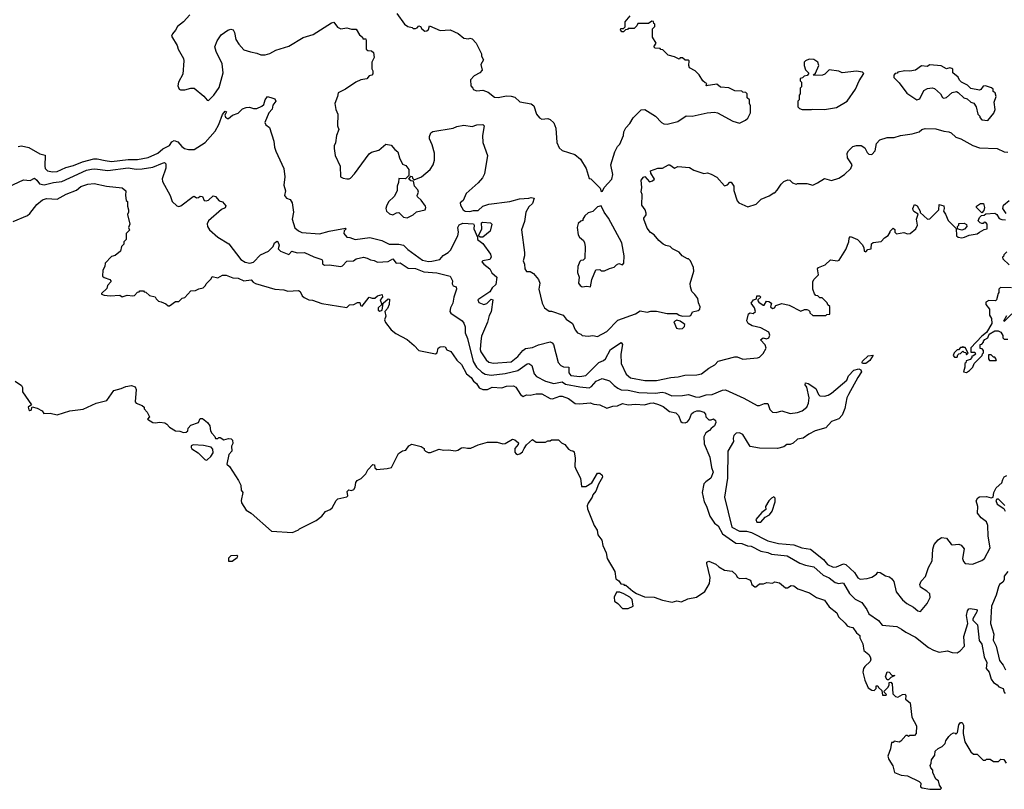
# Model space of a CAD drawing. Extents: x 2210602 to 2357277, y 510288 to 673808.
# Tile 347 of 464: x 2270189 to 2278515, y 623064 to 629573. Entities that reach past the tile are written whole.
import ezdxf

# ---------------------------------------------------------------- set-up
doc = ezdxf.new("R2010")
doc.units = 0

msp = doc.modelspace()

# ---------------------------------------------------------------- linework, layer by layer
at = {"layer": '0CON05XD'}
for points in [[(2271626.1, 629613.9), (2271572.5, 629555), (2271523.6, 629516.4), (2271507.5, 629485), (2271480, 629455), (2271472.5, 629435), (2271520, 629355), (2271530, 629325), (2271573.3, 629245), (2271576.7, 629225), (2271568.3, 629111.7), (2271532.5, 629045), (2271526.7, 629015), (2271537.5, 628985), (2271549.3, 628979.3), (2271585, 628978.8), (2271635, 628993.3), (2271665, 628993.3), (2271745, 628926.7), (2271775, 628892.5), (2271785, 628890), (2271830, 628935), (2271875, 629000), (2271908, 629125), (2271900.5, 629200.5), (2271850, 629305), (2271840, 629345), (2271857.5, 629395), (2271892.5, 629445), (2271950, 629485), (2271975, 629492.5), (2271995, 629487.5), (2272006.1, 629466.1), (2272016.7, 629405), (2272042.5, 629365), (2272085, 629317.5), (2272140.7, 629300.7), (2272195, 629290), (2272227, 629277), (2272265, 629276.7), (2272305, 629286.7), (2272355, 629316), (2272465, 629350), (2272585, 629423.3), (2272671.7, 629448.3), (2272825, 629546.7), (2272845, 629552.5), (2272875, 629510), (2272905, 629496.7), (2272955, 629503.3), (2272993.3, 629493.3), (2273033.6, 629493.6), (2273063.3, 629445), (2273087.5, 629425), (2273091.7, 629411.7), (2273115, 629410), (2273120, 629395), (2273120, 629325), (2273133, 629313), (2273165, 629310), (2273180, 629295), (2273186.4, 629253.6), (2273166.2, 629215), (2273167, 629157), (2273175, 629140), (2273176.2, 629115), (2273166.1, 629103.9), (2273145, 629097.5), (2273125, 629074), (2273074.1, 629065.9), (2273032.5, 629045), (2272945, 628986.2), (2272882.5, 628955), (2272877, 628923), (2272852.5, 628865), (2272862.5, 628815), (2272880, 628775), (2272877.5, 628675), (2272886.7, 628645), (2272867.5, 628595), (2272859.3, 628530.7), (2272847.5, 628505), (2272847.5, 628485), (2272857.5, 628425), (2272897.5, 628335), (2272902.5, 628245), (2272923.3, 628233.3), (2272955, 628226.7), (2272975, 628226.7), (2272985, 628233.3), (2273019.7, 628270.3), (2273145, 628440), (2273165, 628453.3), (2273225, 628470), (2273285, 628520), (2273330.7, 628510.7), (2273360, 628475), (2273386.1, 628456.1), (2273400, 628405), (2273425, 628350), (2273455, 628340), (2273480, 628305), (2273480, 628255), (2273451.7, 628228.3), (2273395, 628230), (2273391.2, 628195), (2273380, 628165), (2273380, 628125), (2273355, 628076.7), (2273307.7, 628032.3), (2273290, 627995), (2273286.2, 627975), (2273291.2, 627955), (2273315, 627930), (2273345, 627923.8), (2273375, 627940), (2273395, 627943.3), (2273435, 627904), (2273465, 627898), (2273516.6, 627923.4), (2273545, 627947.1), (2273616.2, 627965), (2273623.3, 627985), (2273620, 627995), (2273585, 628047.5), (2273553.3, 628075), (2273550, 628085), (2273560, 628115), (2273556.2, 628135), (2273526.7, 628165), (2273518.3, 628208.3), (2273495, 628210), (2273480, 628225), (2273495, 628250), (2273508.3, 628248.3), (2273511.7, 628231.7), (2273525, 628220), (2273586.1, 628243.9), (2273660, 628305), (2273684.2, 628345.8), (2273695.8, 628384.2), (2273696.2, 628445), (2273676, 628515), (2273653.3, 628565), (2273653.3, 628585), (2273665, 628617.5), (2273681.7, 628628.3), (2273854.3, 628655.7), (2273885, 628670), (2273945, 628682), (2274015, 628670), (2274055, 628682.9), (2274105, 628686), (2274116.7, 628675), (2274101.2, 628595), (2274106.4, 628533.6), (2274145.7, 628425), (2274119.3, 628270.7), (2274102.5, 628235), (2274065, 628192.5), (2273965, 628102.5), (2273937.5, 628045), (2273913.3, 628025), (2273916.2, 628005), (2273938.8, 627965), (2273955, 627954.3), (2273995, 627950), (2274025, 627958.6), (2274065, 627960), (2274105, 627995.8), (2274155, 628012), (2274333.2, 628036.8), (2274415, 628058.8), (2274495, 628062.5), (2274515, 628070), (2274540, 628065), (2274525, 628020), (2274495, 627990), (2274467.5, 627945), (2274456.7, 627865), (2274431.2, 627795), (2274457, 627603), (2274457.5, 627575), (2274446.7, 627535), (2274456.7, 627505), (2274460, 627465), (2274475, 627443.3), (2274505, 627442.5), (2274535, 627427.5), (2274576.1, 627376.1), (2274586, 627346), (2274580, 627295), (2274607.5, 627175), (2274627, 627137), (2274665, 627107.5), (2274685, 627106.7), (2274785, 627073.3), (2274810.3, 627040.3), (2274862.5, 627005), (2274885, 626948.8), (2274905, 626924), (2274935, 626912.5), (2274945, 626902.5), (2274995, 626896.7), (2275035, 626903.3), (2275075, 626893.8), (2275154.5, 626935.5), (2275246.8, 627033.2), (2275395.9, 627084.1), (2275435, 627110), (2275495, 627098.8), (2275527, 627107), (2275575, 627107.5), (2275665, 627087.5), (2275745, 627087.5), (2275765, 627073.3), (2275795, 627066.2), (2275855, 627067.5), (2275865, 627070), (2275877, 627103), (2275927, 627113), (2275940, 627125), (2275942.5, 627145), (2275928.3, 627178.3), (2275922.5, 627215), (2275899.3, 627249.3), (2275873, 627273), (2275860, 627315), (2275858.3, 627341.7), (2275890, 627445), (2275887, 627477), (2275860, 627535), (2275845, 627550), (2275835, 627550), (2275790, 627575), (2275766.4, 627606.4), (2275710, 627635), (2275690, 627655), (2275653, 627663), (2275630, 627675), (2275592.5, 627705), (2275553, 627753), (2275523.6, 627773.6), (2275495, 627810), (2275467.5, 627885), (2275467.5, 627895), (2275486.4, 627923.6), (2275487, 627937), (2275478.8, 627965), (2275448.8, 628005), (2275453.9, 628093.9), (2275443.9, 628116.1), (2275450, 628155), (2275444.1, 628215.9), (2275465, 628242.5), (2275475, 628246.7), (2275515, 628202.5), (2275540.7, 628209.3), (2275557.5, 628225), (2275526.7, 628275), (2275522.5, 628295), (2275585, 628318.8), (2275625, 628317.5), (2275675, 628346.2), (2275686.1, 628346.1), (2275725, 628317.5), (2275755, 628332.5), (2275853.6, 628323.6), (2275890.5, 628300.5), (2275975, 628272.5), (2276005, 628277.5), (2276035, 628267.5), (2276085, 628240), (2276148.3, 628168.3), (2276173, 628177), (2276195, 628200), (2276205, 628200), (2276226.4, 628166.4), (2276228.3, 628128.3), (2276255, 628040), (2276270, 628025), (2276345, 627990), (2276416.1, 628013.9), (2276460, 628055), (2276527, 628083), (2276565, 628110), (2276575, 628110), (2276595, 628130), (2276627, 628183), (2276650, 628205), (2276685, 628220), (2276700, 628215), (2276723, 628193), (2276755, 628182.5), (2276765, 628187.5), (2276845, 628187.5), (2276895, 628172.5), (2276935, 628192.5), (2276995, 628230), (2277055, 628212.5), (2277115, 628232.5), (2277165, 628262.5), (2277216.4, 628313.6), (2277227.5, 628345), (2277190, 628405), (2277187, 628443), (2277197, 628463), (2277235, 628500), (2277265, 628510), (2277305, 628510), (2277335, 628490), (2277355, 628450), (2277370, 628435), (2277395, 628432.5), (2277422.5, 628465), (2277433, 628527), (2277463, 628557), (2277525, 628577.5), (2277585, 628577.5), (2277637, 628593), (2277735, 628606.7), (2277794.2, 628625.8), (2277817.5, 628645), (2277845, 628654), (2277935, 628651.2), (2278005, 628630), (2278045.8, 628625.8), (2278065.8, 628615.8), (2278105, 628578.8), (2278147.5, 628565), (2278248.3, 628508.3), (2278305, 628488.8), (2278453.6, 628483.6), (2278515, 628456.2), (2278545, 628452)], [(2273376.7, 629625), (2273444.1, 629534.1), (2273470, 629515), (2273507, 629507), (2273515, 629500), (2273535, 629500), (2273550, 629505), (2273565, 629520), (2273577, 629517), (2273590, 629495), (2273615, 629477.5), (2273631.7, 629478.3), (2273645, 629490), (2273655, 629520), (2273745, 629482.5), (2273828.3, 629488.3), (2273896.1, 629456.1), (2273945, 629416.7), (2273985, 629412.5), (2273995, 629417.5), (2274015, 629410), (2274047.5, 629375), (2274092.5, 629285), (2274092.5, 629265), (2274110, 629235), (2274087.5, 629195), (2274100, 629145), (2274080, 629125), (2274030.7, 629099.3), (2274000, 629065), (2274003, 629013), (2274020, 628995), (2274023, 628983), (2274055, 628972.5), (2274106.4, 628976.4), (2274149.3, 628959.3), (2274205, 628917.5), (2274235, 628913.8), (2274305, 628930), (2274345, 628926.2), (2274375, 628916.7), (2274418.3, 628878.3), (2274515, 628862.5), (2274537.5, 628845), (2274560, 628775), (2274585, 628742.5), (2274605, 628732.5), (2274655, 628737.5), (2274675, 628730), (2274705, 628700), (2274722.5, 628655), (2274730, 628535), (2274749.3, 628489.3), (2274776.4, 628466.4), (2274883.6, 628433.6), (2274932.5, 628395), (2274978.8, 628315), (2275005, 628230), (2275018.3, 628228.3), (2275098.3, 628148.3), (2275105, 628120), (2275118.3, 628121.7), (2275130, 628155), (2275196.2, 628225), (2275203.8, 628265), (2275187.5, 628345), (2275222.5, 628455), (2275245, 628500), (2275265, 628520), (2275294, 628595), (2275298.8, 628625), (2275315, 628657.5), (2275347.5, 628695), (2275377, 628743), (2275407, 628773)], [(2275407, 628773), (2275445, 628810), (2275475, 628812.5), (2275565, 628757.5), (2275615, 628702.5), (2275635, 628693.3), (2275665, 628690), (2275755, 628713.3), (2275825, 628760), (2275875, 628756.7), (2276003.6, 628786.4), (2276065, 628790), (2276090, 628785), (2276220, 628715), (2276275, 628697.5), (2276325, 628722.5), (2276345, 628740), (2276370, 628785), (2276370, 628845), (2276360, 628865), (2276360, 628895), (2276341.7, 628911.7), (2276340, 628945), (2276328.3, 628958.3), (2276305, 628960), (2276295, 628970), (2276235, 628972.5), (2276185, 628997.5), (2276115, 629002.5), (2276085, 629027.5), (2275993, 629013), (2276000, 629035), (2275985, 629040), (2275967, 629057), (2275935.9, 629105.9), (2275900.7, 629140.7), (2275852.5, 629165), (2275846.7, 629185), (2275850, 629225), (2275845, 629230), (2275815, 629230), (2275795, 629250), (2275775, 629250), (2275765, 629240), (2275725, 629260), (2275673, 629273), (2275628.3, 629318.3), (2275611.7, 629321.7), (2275605, 629330), (2275561.7, 629331.7), (2275550, 629345), (2275570, 629375), (2275540, 629425), (2275540, 629495), (2275560, 629515), (2275560, 629535), (2275551.7, 629541.7), (2275548.3, 629558.3), (2275535, 629560), (2275505, 629540), (2275415, 629540), (2275408.3, 629521.7), (2275385, 629500), (2275335, 629500), (2275328.3, 629491.7), (2275311.7, 629488.3), (2275295, 629470), (2275281.7, 629471.7), (2275275, 629480), (2275270, 629485), (2275271.7, 629498.3), (2275295, 629500), (2275308.3, 629511.7), (2275310, 629555), (2275350, 629605)], [(2276995, 628812.5), (2277095, 628830), (2277187.5, 628885), (2277257.5, 628985), (2277287.5, 629055), (2277328.3, 629118.3), (2277315, 629130), (2277265, 629136.7), (2277145, 629122.5), (2277115, 629137.5), (2277035, 629150), (2276998.3, 629111.7), (2276977, 629103), (2276905, 629100), (2276901.7, 629108.3), (2276918.3, 629121.7), (2276947.5, 629185), (2276937.5, 629215), (2276905, 629236.7), (2276865, 629238.8), (2276832.5, 629225), (2276822.5, 629215), (2276822.5, 629185), (2276835, 629150), (2276860, 629125), (2276860, 629115), (2276848.3, 629101.7), (2276823, 629097), (2276808.3, 629081.7), (2276790, 629075), (2276790, 629055), (2276800, 629045), (2276800, 629005), (2276790, 628995), (2276790, 628945), (2276780, 628935), (2276780, 628895), (2276770, 628885), (2276770, 628835), (2276781.7, 628821.7), (2276805, 628812.5), (2276885, 628812.5), (2276895, 628817.5), (2276995, 628812.5)], [(2278375, 628720), (2278426.1, 628783.9), (2278438.8, 628815), (2278430, 628875), (2278447.5, 628925), (2278437.5, 628955), (2278420, 628965), (2278420, 628985), (2278407, 628997), (2278355, 629012.5), (2278335, 629010), (2278316.4, 628983.6), (2278305, 628977.5), (2278231.7, 628991.7), (2278205, 629020), (2278153.9, 629043.9), (2278135, 629062.5), (2278125, 629087.5), (2278080, 629125), (2278080, 629155), (2278071.7, 629161.7), (2278055, 629167.5), (2278025, 629157.5), (2277981.7, 629181.7), (2277885, 629192.5), (2277861.7, 629178.3), (2277815, 629182.5), (2277765, 629147.5), (2277715, 629137.5), (2277675, 629140), (2277615, 629130), (2277608.3, 629121.7), (2277591.7, 629118.3), (2277580, 629105), (2277580, 629085), (2277625, 629040), (2277690.7, 628950.7), (2277775, 628896.7), (2277800, 628905), (2277833.3, 628975), (2277865, 628990), (2277905, 628996.7), (2277925, 628990), (2277976.4, 628946.4), (2277992.5, 628915), (2278005, 628910), (2278027.5, 628915), (2278073, 628957), (2278110, 628965), (2278125, 628957.5), (2278171.7, 628911.7), (2278200, 628905), (2278232.5, 628875), (2278256.4, 628866.4), (2278276.7, 628835), (2278292.5, 628775), (2278307, 628757), (2278307.5, 628745), (2278325, 628727.5), (2278375, 628720)], [(2270175, 628500), (2270205, 628506.2), (2270265, 628493.3), (2270358.3, 628438.3), (2270405, 628427.5), (2270400, 628335), (2270404.5, 628314.5), (2270425, 628296.2), (2270465.7, 628285.7), (2270505, 628288.1), (2270578, 628322), (2270645, 628339.4), (2270719.1, 628370.9), (2270815, 628395.5), (2270845, 628396.7), (2270911.2, 628381.2), (2270965, 628373.8), (2271105, 628391.5), (2271185, 628389.6), (2271275, 628408.9), (2271357.5, 628445), (2271399.1, 628480.9), (2271455, 628510), (2271475, 628540), (2271495, 628552.5), (2271525, 628540), (2271560, 628500), (2271582.5, 628485), (2271615, 628474.4), (2271665, 628474.2), (2271756.2, 628535), (2271840.3, 628629.7), (2271873, 628687), (2271905, 628770), (2271925, 628800), (2271936.2, 628795), (2271923.8, 628766.2), (2271928.8, 628748.8), (2271945, 628736.2), (2271955, 628736.2), (2271987.5, 628765), (2272035, 628782.5), (2272071.7, 628818.3), (2272105, 628831.2), (2272133, 628833), (2272165, 628822.5), (2272193, 628823), (2272237.7, 628842.3), (2272253.6, 628856.4), (2272263.8, 628895), (2272285, 628922.5), (2272329.3, 628909.3), (2272347.5, 628905), (2272353.8, 628885), (2272330.5, 628849.5), (2272322.3, 628817.7), (2272294.1, 628785.9), (2272262.5, 628705), (2272270, 628685), (2272301.7, 628661.7), (2272336.4, 628546.4), (2272343.3, 628495), (2272355, 628460), (2272422.5, 628315), (2272430, 628245), (2272423.3, 628175), (2272437.5, 628125), (2272428.8, 628085), (2272445, 628062.5), (2272475, 628052.5), (2272492.5, 628025), (2272503.8, 627945), (2272492, 627885), (2272514.2, 627814.2), (2272545, 627786.7), (2272575, 627773.8), (2272725, 627762), (2272805, 627783.8), (2272945, 627810), (2272950, 627805), (2272933, 627787), (2272930, 627765), (2272955, 627732.5), (2272981.7, 627731.7), (2273025, 627713.3), (2273150.8, 627730.8), (2273250, 627705), (2273313.6, 627673.6), (2273395, 627673.3), (2273435, 627666.2), (2273470.6, 627630.6), (2273595, 627538.6), (2273645, 627528.9), (2273675, 627530.6), (2273742.5, 627545), (2273770.5, 627579.5), (2273812.5, 627605), (2273832.5, 627625), (2273893.8, 627745), (2273900, 627775), (2273894, 627815), (2273905, 627838), (2273935, 627851.9), (2274025.7, 627845.7), (2274031.2, 627835), (2274030, 627805), (2274060, 627735), (2274060, 627715), (2274105, 627681.2), (2274171.3, 627591.3), (2274174.3, 627565), (2274165, 627546), (2274105, 627532.5), (2274097.5, 627525), (2274113.3, 627505), (2274165, 627466.7), (2274182.1, 627432.1), (2274224, 627395), (2274215, 627332.5), (2274183.9, 627306.1), (2274165, 627272.5), (2274062.5, 627205), (2274070.7, 627180.7), (2274115, 627163.3), (2274138.3, 627171.7), (2274175, 627210), (2274190, 627205), (2274176.4, 627103.6), (2274158.3, 627071.7), (2274143.8, 627015), (2274094.2, 626895.8), (2274087.1, 626855), (2274083.5, 626785), (2274088.1, 626765), (2274132.5, 626695), (2274156.4, 626676.4), (2274195, 626667.8), (2274345, 626680.5), (2274401.9, 626725), (2274444.1, 626775.9), (2274465, 626791.5), (2274525, 626800.6), (2274575, 626822.5), (2274675, 626849.2), (2274690.9, 626840.9), (2274701.4, 626825), (2274743.3, 626675), (2274765, 626647.5), (2274786.7, 626636.7), (2274833.2, 626633.2), (2274832.9, 626585), (2274848.8, 626565)], [(2270001.7, 628118.3), (2270221.7, 628218.3), (2270276, 628214), (2270315, 628233.3), (2270335, 628216.7), (2270355.6, 628185.6), (2270395, 628175.5), (2270475, 628196.1), (2270545, 628205.5), (2270612, 628235), (2270755, 628299.2), (2270795, 628310.4), (2270825, 628312.1), (2270935, 628298), (2271105, 628320.4), (2271175, 628309.2), (2271225, 628311.2), (2271315.8, 628325.8), (2271395, 628361.1), (2271414.1, 628364.1), (2271423.8, 628355), (2271423.6, 628316.4), (2271393.2, 628226.8), (2271395.8, 628205.8), (2271460, 628085), (2271478.8, 628035), (2271518.6, 627998.6), (2271535, 627992.9), (2271550.9, 627999.1), (2271655, 628077.5), (2271665, 628080), (2271685, 628067.5), (2271701.7, 628068.3), (2271715, 628080), (2271735, 628077.5), (2271750, 628045), (2271765, 628040), (2271785, 628047.5), (2271825, 628082.5), (2271845, 628077.5), (2271875, 628040), (2271905, 628032.5), (2271932.5, 627997.5), (2271925, 627981.2), (2271895, 627967.5), (2271785, 627873.3), (2271774.1, 627845.9), (2271776.2, 627825), (2271793.8, 627795), (2271863.8, 627735), (2271956.6, 627676.6), (2272059.4, 627545), (2272095, 627523.1), (2272135, 627514.3), (2272165, 627521.1), (2272225, 627584.4), (2272293.2, 627616.8), (2272333.3, 627655), (2272343.8, 627685), (2272365, 627698.8), (2272375, 627690), (2272382.9, 627665), (2272373.3, 627635), (2272395.4, 627615.4), (2272465, 627586), (2272490, 627615), (2272535, 627601.9), (2272597.5, 627605), (2272675, 627566.2), (2272742.5, 627545), (2272750, 627535), (2272748.3, 627508.3), (2272765, 627497.5), (2272805, 627498.8), (2272903.6, 627486.4), (2272917.7, 627492.3), (2272955, 627530), (2273012.5, 627532.5), (2273035, 627550), (2273095, 627564), (2273126.9, 627556.9), (2273155, 627541.2), (2273185, 627536.2), (2273215, 627521.2), (2273305, 627529.2), (2273345, 627550.8), (2273372.5, 627515), (2273405.4, 627515.4), (2273475, 627472.5), (2273535, 627470), (2273605, 627441.9), (2273715, 627432.5), (2273830, 627405), (2273847.5, 627365), (2273845, 627340), (2273855, 627322.5), (2273880, 627315), (2273882.5, 627295), (2273860, 627225), (2273851.4, 627175), (2273831.2, 627135), (2273826.7, 627105), (2273835, 627090), (2273930.8, 627025), (2273945.9, 627005.9), (2273956.2, 626975), (2273955.6, 626925), (2273975, 626876.7), (2274023, 626683), (2274052.2, 626635), (2274097.5, 626592.5), (2274125, 626575.5), (2274175, 626567.3), (2274295, 626580.4), (2274400, 626605), (2274478.9, 626661.1), (2274495, 626665.6), (2274518.8, 626648.8), (2274538.3, 626578.3), (2274558, 626555), (2274635, 626514.6), (2274705, 626495.5), (2274775, 626509.1), (2274805, 626490.7), (2274925, 626468.2), (2275005, 626460.8), (2275025, 626471.1), (2275064, 626515), (2275115, 626537.8), (2275175, 626518.1), (2275215, 626478.1), (2275245.5, 626455.5), (2275273.9, 626443.9), (2275335, 626439.5), (2275425, 626420), (2275565, 626414.5), (2275622.6, 626422.6), (2275646.2, 626416.2)], [(2270133.9, 627866.1), (2270255, 627917.5), (2270275, 627933.3), (2270335, 628010), (2270381.7, 628048.3), (2270415, 628061.2), (2270505, 628054.2), (2270582.1, 628097.9), (2270668.3, 628131.7), (2270705, 628161.4), (2270765, 628182.7), (2270818.7, 628188.7), (2270924, 628164), (2271055, 628152.5), (2271087.5, 628125), (2271083.3, 628085), (2271090, 628045), (2271100, 628035), (2271100, 627995), (2271110, 627965), (2271110, 627945), (2271100, 627925), (2271120, 627845), (2271110, 627815), (2271117, 627793), (2271090, 627765), (2271090, 627715), (2271070, 627695), (2271070, 627675)], [(2274848.8, 626565), (2274925, 626555.6), (2274975, 626562.5), (2275086.6, 626673.4), (2275125, 626690), (2275142.5, 626705), (2275184, 626785), (2275275, 626843.3), (2275285.7, 626825), (2275273.1, 626745), (2275276, 626665), (2275316.2, 626575), (2275355, 626544.3), (2275475, 626521.5), (2275575, 626522.9), (2275695, 626547.8), (2275758.1, 626551.9), (2275812.7, 626567.3), (2275915, 626570), (2275955, 626578.8), (2276015, 626626.2), (2276066.7, 626655), (2276095, 626685.8), (2276235, 626722.5), (2276255, 626722.5), (2276305, 626702.5), (2276427, 626713), (2276445, 626720), (2276475, 626750), (2276502.5, 626795), (2276493.6, 626823.6), (2276453.6, 626866.4), (2276475, 626881.2), (2276505, 626873.8), (2276525, 626883.3), (2276530.8, 626905), (2276525, 626930), (2276455, 626966.2), (2276382.5, 626985), (2276350, 627005), (2276336.7, 627025), (2276352.5, 627085), (2276365, 627092.5), (2276391.7, 627088.3), (2276410, 627105), (2276402.5, 627135), (2276373.8, 627175), (2276395, 627202.5), (2276418.3, 627211.7), (2276423, 627237), (2276445, 627238.8), (2276456.4, 627226.4), (2276430, 627205), (2276430, 627195), (2276440, 627185), (2276475, 627160), (2276485, 627160), (2276505, 627192.5), (2276525, 627190), (2276546.7, 627175), (2276537.5, 627145), (2276555, 627131.2), (2276572.5, 627135), (2276583, 627157), (2276635, 627172.5), (2276695, 627160), (2276795, 627107.5), (2276825, 627121.2), (2276845, 627122.5), (2276860, 627115), (2276870, 627105), (2276870, 627095), (2276895, 627072.5), (2277005, 627070), (2277015, 627080), (2277038.3, 627081.7), (2277038.3, 627148.3), (2277021.7, 627161.7), (2277018.3, 627178.3), (2276975, 627220), (2276955, 627220), (2276938.3, 627238.3), (2276921.7, 627241.7), (2276910, 627255), (2276896.7, 627295), (2276896.7, 627355), (2276903.6, 627376.4), (2276943.3, 627415), (2276934, 627465), (2276944.1, 627475.9), (2277000.7, 627499.3), (2277045, 627543.3), (2277105, 627532.5), (2277119.3, 627540.7), (2277175, 627630), (2277200, 627695), (2277203.6, 627726.4), (2277215, 627740), (2277273, 627713), (2277313, 627673), (2277327, 627647), (2277330, 627615), (2277345, 627610), (2277361.7, 627628.3), (2277390, 627635), (2277391.7, 627678.3), (2277405, 627687.5), (2277475, 627697.5), (2277500.7, 627729.3), (2277533, 627747), (2277550, 627775), (2277550, 627785), (2277575, 627810), (2277588.3, 627798.3), (2277590, 627775), (2277603, 627763), (2277665, 627772.5), (2277695, 627762.5), (2277720, 627765), (2277766.4, 627803.6), (2277780, 627835), (2277773.8, 627885), (2277787.5, 627927.5), (2277750.7, 627950.7), (2277743.6, 627963.6), (2277741.2, 627975), (2277755, 628010), (2277779.5, 627999.5), (2277802.5, 627955), (2277802.5, 627942.5), (2277865, 627887.5), (2277885, 627890), (2277960, 627965), (2277965, 628010), (2278005, 628000), (2278007.5, 627975), (2278000, 627955), (2278018.3, 627928.3), (2278040, 627875), (2278108.3, 627808.3), (2278110, 627745), (2278125, 627732.5), (2278155, 627727.5), (2278177, 627733), (2278218.3, 627751.7), (2278285, 627762.5), (2278305, 627777.5), (2278345, 627800), (2278370, 627805), (2278370, 627845), (2278358.3, 627858.3), (2278345, 627860), (2278335, 627850), (2278325, 627850), (2278310, 627855), (2278293, 627873), (2278305, 627900), (2278321.7, 627918.3), (2278345, 627920), (2278358.3, 627931.7), (2278435, 627936.2), (2278451.2, 627925), (2278471.2, 627891.2), (2278495, 627882), (2278525, 627880)], [(2275015, 627312.5), (2275027.5, 627375), (2275061.7, 627458.3), (2275095, 627460), (2275105, 627450), (2275135, 627450), (2275175, 627470), (2275215, 627480), (2275235, 627500), (2275255, 627510), (2275285, 627500), (2275296.7, 627515), (2275300, 627575), (2275281.2, 627685), (2275167.5, 627895), (2275130, 627945), (2275105, 628000), (2275075, 627990), (2275035, 627950), (2274995, 627940), (2274967, 627913), (2274950, 627885), (2274950, 627875), (2274935, 627870), (2274911.7, 627848.3), (2274902.5, 627815), (2274912.5, 627755), (2274922.5, 627735), (2274956.7, 627705), (2274966.2, 627685), (2274970, 627655), (2274966.4, 627553.6), (2274955, 627540), (2274935, 627537.5), (2274925, 627527.5), (2274907.5, 627485), (2274906.2, 627435), (2274920, 627395), (2274913.3, 627345), (2274927.5, 627325), (2274945, 627314), (2274985, 627320), (2275015, 627312.5)], [(2278325, 627940), (2278280, 627985), (2278280, 627995), (2278315, 628020), (2278338.3, 628018.3), (2278346.7, 627985), (2278341.7, 627958.3), (2278325, 627940)], [(2278531.2, 627935), (2278503.3, 627975), (2278507.5, 628005), (2278555, 628043.3)], [(2274083.8, 627733.8), (2274067.5, 627745), (2274096.2, 627805), (2274093.3, 627855), (2274105, 627861.2), (2274170, 627855), (2274180, 627845), (2274168, 627785), (2274105, 627734.2), (2274083.8, 627733.8)], [(2278155, 627792.5), (2278121.7, 627801.7), (2278120, 627825), (2278130, 627835), (2278131.7, 627848.3), (2278175, 627852.5), (2278195, 627840), (2278197.5, 627825), (2278179.3, 627800.7), (2278155, 627792.5)], [(2271070, 627675), (2271050, 627655), (2271040, 627615), (2270995, 627580), (2270965, 627570), (2270912.5, 627515), (2270907.5, 627485), (2270892.5, 627455), (2270890, 627405), (2270903, 627393), (2270950, 627375), (2270960, 627365), (2270960, 627355), (2270930, 627325), (2270925, 627300), (2270881.7, 627258.3), (2270881.7, 627251.7), (2270903, 627243), (2270955, 627236.7), (2271035, 627242.5), (2271055, 627230), (2271096.1, 627243.9), (2271145, 627238), (2271158.3, 627241.7), (2271185, 627270), (2271198.3, 627271.7), (2271205, 627280), (2271235, 627280), (2271241.7, 627271.7), (2271255, 627270), (2271285, 627240), (2271335, 627230), (2271341.7, 627211.7), (2271361.7, 627191.7), (2271385, 627187.5), (2271425, 627170), (2271443, 627153), (2271455, 627152.5), (2271505, 627190), (2271535, 627190), (2271563, 627217), (2271585, 627222.5), (2271635, 627280), (2271675, 627282.5), (2271703, 627297), (2271740, 627305), (2271760, 627325), (2271765, 627340), (2271808.3, 627381.7), (2271815, 627400), (2271865, 627390), (2271905, 627412.5), (2271935, 627412.5), (2271990.7, 627390.7), (2272035, 627386.7), (2272085, 627363.3), (2272145, 627372.5), (2272162.5, 627352.5), (2272182.3, 627342.3), (2272345, 627293.3), (2272423, 627287), (2272457, 627277), (2272545, 627283.3), (2272560, 627275), (2272578.3, 627238.3), (2272593, 627223), (2272633.6, 627203.6), (2272665, 627200), (2272745, 627173.3), (2272955, 627140), (2272978.3, 627161.7), (2273015, 627163.3), (2273045, 627180), (2273065, 627180), (2273070, 627155), (2273085, 627150), (2273145, 627227.5), (2273168.3, 627218.3), (2273191.7, 627218.3), (2273215, 627237.5), (2273255, 627250), (2273256, 627225), (2273236.7, 627205), (2273250, 627165), (2273220, 627135), (2273220, 627115), (2273235, 627107.5), (2273252.5, 627115), (2273262.5, 627175), (2273305, 627212.5), (2273315, 627210), (2273313.8, 627165), (2273298.3, 627131.7), (2273276.7, 627105), (2273284.2, 627065.8), (2273273.3, 627035), (2273281.7, 627011.7), (2273330.7, 626950.7), (2273369.3, 626919.3), (2273465, 626867.5), (2273525, 626817.5), (2273564.1, 626774.1), (2273705, 626746.7), (2273720, 626755), (2273727.5, 626795), (2273745, 626805.8), (2273775, 626810), (2273786.7, 626805), (2273802, 626782), (2273835.9, 626765.9), (2273855, 626737.5), (2273885, 626692.5), (2273925, 626656.7), (2273967.1, 626577.1), (2274006.6, 626546.6), (2274026, 626515), (2274052, 626495), (2274075, 626458.8), (2274105, 626444), (2274144.1, 626445.9), (2274185, 626466), (2274265, 626459.2), (2274305, 626473.8), (2274365, 626476), (2274385, 626463.8), (2274425, 626403.3), (2274445, 626387.5), (2274475, 626400), (2274505, 626397.5), (2274555, 626408.1), (2274605, 626410), (2274675, 626368), (2274695, 626366.9), (2274755, 626388), (2274775, 626389.2), (2274829.7, 626369.7), (2274885, 626328), (2274925, 626324), (2275013, 626333), (2275045, 626320), (2275095, 626316.7), (2275155, 626287.5), (2275205, 626303.8), (2275245, 626306.2), (2275285, 626326), (2275334.3, 626314.3), (2275395, 626321.9), (2275473, 626317), (2275521.2, 626331.2), (2275545, 626332.5), (2275589.7, 626319.7), (2275630.9, 626300.9), (2275685, 626259.4), (2275737.8, 626247.8), (2275758.6, 626225), (2275780, 626175), (2275790, 626165), (2275815, 626164), (2275837.3, 626172.7), (2275853.8, 626195), (2275869.7, 626240.3), (2275886.7, 626255), (2275915.8, 626265.8), (2275940, 626265), (2275975, 626252.5), (2275987, 626237), (2275990, 626215), (2276015, 626190), (2276035, 626187.5), (2276055, 626197.5), (2276073.6, 626183.6), (2276076, 626165), (2276065, 626136.7), (2276035, 626116.2), (2276022, 626098), (2275990.7, 626079.3), (2275974, 626045), (2275976.2, 625985), (2276024.1, 625874.1), (2276038.8, 625785), (2276052, 625745), (2276034, 625695), (2275990, 625665), (2275975, 625646.2), (2275959.4, 625575), (2275976.1, 625496.1), (2275997.7, 625457.7), (2276026.2, 625375), (2276063.3, 625315), (2276095, 625291.2), (2276132.5, 625225), (2276245, 625146), (2276295, 625143.3), (2276344.3, 625124.3), (2276375, 625120), (2276455, 625079.2), (2276515, 625068), (2276545, 625052.5), (2276678.9, 625038.9), (2276787, 624977), (2276835, 624959.2), (2276905, 624944.3), (2276984.4, 624874.4), (2277035, 624851.2), (2277085, 624814), (2277115, 624803.8), (2277145, 624810), (2277155, 624806.2), (2277205, 624718.8), (2277255, 624671.2), (2277308.8, 624645), (2277351.4, 624585), (2277368.8, 624548.8), (2277451.7, 624491.7), (2277482.1, 624452.1), (2277605, 624440), (2277645, 624417.5), (2277681.7, 624391.7), (2277765, 624351.4), (2277875, 624264), (2277915, 624240), (2277964.2, 624224.2), (2278033.9, 624233.9), (2278075, 624221.2), (2278115, 624218.8), (2278142.5, 624235), (2278177.5, 624275), (2278171.4, 624355), (2278207.5, 624465), (2278194, 624535), (2278205, 624572.5), (2278215, 624590), (2278225, 624592.5), (2278280, 624585), (2278286.2, 624575), (2278283.3, 624565), (2278250, 624505), (2278250, 624495), (2278288, 624455), (2278302.5, 624322.5), (2278325, 624292.5), (2278344.4, 624184.4), (2278366, 624135), (2278360.8, 624085), (2278386, 624055), (2278404.3, 623995), (2278425, 623966.7), (2278455, 623946.7), (2278469.3, 623929.3), (2278506.7, 623915), (2278512.5, 623885), (2278522.5, 623875)], [(2278535, 627610), (2278510, 627585), (2278508.3, 627571.7), (2278500, 627565), (2278501.7, 627551.7), (2278555, 627500)], [(2278575, 627306.7), (2278483, 627307), (2278470, 627295), (2278470, 627265), (2278463, 627257), (2278450, 627205), (2278440, 627195), (2278385, 627197.5), (2278360, 627185), (2278360, 627165), (2278390, 627125), (2278390, 627075), (2278407, 627047), (2278410, 627005), (2278365, 626927.5), (2278325, 626897.5), (2278233, 626797), (2278231.7, 626761.7), (2278265, 626760), (2278270, 626745), (2278255, 626730), (2278241.7, 626728.3), (2278240, 626715), (2278225, 626700), (2278191.7, 626688.3), (2278188.3, 626671.7), (2278180, 626665), (2278180, 626635), (2278170, 626595), (2278195, 626590), (2278220, 626605), (2278250, 626635), (2278260, 626665), (2278328.3, 626731.7), (2278331.7, 626748.3), (2278340, 626755), (2278340, 626775), (2278328.3, 626788.3), (2278311.7, 626791.7), (2278310, 626825), (2278325, 626830), (2278340, 626845), (2278340, 626855), (2278350.7, 626869.3), (2278376.4, 626883.6), (2278387, 626913), (2278435, 626942.5), (2278461.7, 626941.7), (2278485, 626930), (2278501.7, 626901.7), (2278503, 626883), (2278515, 626870), (2278545, 626870)], [(2278580, 627085), (2278515, 627020), (2278510, 627025), (2278535, 627070)], [(2275765, 626957.5), (2275795, 626960), (2275811.7, 626978.3), (2275812.5, 626995), (2275802.5, 627005), (2275775, 627023.3), (2275745, 627032.5), (2275721.7, 627018.3), (2275743.6, 626963.6), (2275765, 626957.5)], [(2278115, 626720), (2278121.7, 626738.3), (2278131.7, 626748.3), (2278145, 626750), (2278165, 626770), (2278171.7, 626761.7), (2278188.3, 626758.3), (2278195, 626740), (2278208.3, 626751.7), (2278185, 626800), (2278171.7, 626801.7), (2278165, 626810), (2278158.3, 626801.7), (2278145, 626800), (2278128.3, 626781.7), (2278115, 626780), (2278090, 626755), (2278081.7, 626731.7), (2278095, 626720), (2278115, 626720)], [(2277345, 626664.3), (2277316.7, 626665), (2277312.5, 626675), (2277316.7, 626685), (2277365, 626729.2), (2277406.4, 626736.4), (2277379.1, 626690.9), (2277345, 626664.3)], [(2278445, 626690), (2278450, 626695), (2278435, 626720), (2278425, 626720), (2278405, 626740), (2278381.7, 626738.3), (2278380, 626705), (2278390.7, 626690.7), (2278445, 626690)], [(2275646.2, 626416.2), (2275703.2, 626393.2), (2275795, 626394.2), (2275845, 626404.2), (2275904.3, 626384.3), (2275935, 626381.4), (2275995, 626400), (2276045, 626404), (2276131.2, 626438.8), (2276156.4, 626443.6), (2276313.4, 626373.4), (2276425, 626309.2), (2276445, 626310), (2276485.9, 626325.9), (2276515, 626326), (2276532, 626275), (2276555, 626254.2), (2276585, 626250.8), (2276635, 626265.8), (2276705, 626242.9), (2276765, 626250.6), (2276805, 626264.4), (2276845, 626296.7), (2276859.1, 626330.9), (2276864.2, 626375), (2276844.1, 626464.1), (2276830, 626485), (2276835, 626502.5), (2276855, 626496.7), (2276922.5, 626455), (2276945, 626402.5), (2276955, 626392), (2276995, 626388), (2277025, 626396.2), (2277055, 626414), (2277182.5, 626525), (2277198.8, 626561.2), (2277241.2, 626608.8), (2277285, 626619.6), (2277302.2, 626612.2), (2277308.6, 626595), (2277275, 626546.7), (2277196.1, 626403.9), (2277183.8, 626375), (2277166, 626285), (2277145, 626227.5), (2277115, 626197.5), (2277052.5, 626175), (2277005, 626120), (2276915, 626096.2), (2276861.7, 626068.3), (2276815, 626033.8), (2276765, 626025.5), (2276728.9, 625991.1), (2276705, 625980.8), (2276675, 625978.8), (2276650.8, 625959.2), (2276596.1, 625946.1), (2276445, 625948.8), (2276365, 625962.5), (2276305, 626063.8), (2276275, 626080), (2276246.7, 626075), (2276228.8, 626055), (2276221.2, 626035), (2276223.6, 626006.4), (2276176.4, 625923.6), (2276175.4, 625695), (2276149.4, 625535), (2276212.2, 625282.2), (2276275, 625246.5), (2276333.7, 625246.3), (2276377.1, 625237.1), (2276514.8, 625164.8), (2276605, 625143.8), (2276735, 625130.5), (2276802.5, 625105), (2276875, 625095.6), (2276985, 625007.1), (2277020, 624965), (2277066.7, 624943.3), (2277095, 624945.6), (2277155, 624970.8), (2277175, 624966), (2277248.6, 624898.6), (2277275, 624851.2), (2277295, 624842), (2277355, 624846.7), (2277395, 624858.8), (2277435, 624882.5), (2277445, 624900), (2277465, 624897.5), (2277510.5, 624870.5), (2277545, 624860), (2277564, 624845), (2277580.3, 624820.3), (2277600, 624735), (2277654, 624665), (2277690, 624635), (2277747.5, 624605), (2277785, 624572.5), (2277805, 624567.5), (2277862, 624635), (2277886.7, 624685), (2277886.1, 624716.1), (2277860.5, 624740.5), (2277805, 624773.8), (2277800, 624795), (2277811.9, 624825), (2277847.3, 624862.7), (2277875, 624941.2), (2277904.3, 624995), (2277909.4, 625095), (2277921.4, 625135), (2277955, 625173.3), (2277985, 625192.5), (2278025, 625188.8), (2278065, 625137.5), (2278075, 625132.5), (2278131.7, 625138.3), (2278149.3, 625129.3), (2278175, 625097.5), (2278162.5, 625015), (2278170.3, 624990.3), (2278185, 624973.8), (2278245, 624968.8), (2278325, 625000), (2278348, 625015), (2278395.6, 625105), (2278377.5, 625205), (2278375.7, 625295.7), (2278365.8, 625325.8), (2278320.7, 625360.7), (2278288.3, 625398.3), (2278290, 625455), (2278277.5, 625505), (2278290.5, 625529.5), (2278305, 625536.7), (2278365, 625540.8), (2278405, 625530), (2278420, 625535), (2278426.2, 625575), (2278447.5, 625615), (2278493.3, 625655), (2278501.2, 625685), (2278515, 625706.7), (2278535, 625717.5)], [(2270150, 626515), (2270205, 626480), (2270211.7, 626461.7), (2270212.5, 626425), (2270287.5, 626315), (2270260, 626295), (2270265, 626274.2), (2270275, 626266.7), (2270285, 626270), (2270295, 626300), (2270337, 626287), (2270380, 626265), (2270393, 626243), (2270445, 626244), (2270505, 626231.9), (2270613.8, 626266.2), (2270725, 626279.4), (2270835, 626329.2), (2270925, 626353.3), (2270985, 626436.2), (2271047.3, 626452.7), (2271085, 626471.2), (2271135, 626480), (2271165, 626466.7), (2271173.8, 626445), (2271165, 626340), (2271175, 626330), (2271225, 626310), (2271240, 626295), (2271241.7, 626281.7), (2271267.5, 626255), (2271287.5, 626215), (2271270, 626195), (2271315, 626166), (2271335, 626162.5), (2271375, 626168.8), (2271415, 626162.5), (2271432.2, 626152.2), (2271455, 626126), (2271505, 626095.7), (2271543.3, 626093.3), (2271575, 626081.2), (2271595.8, 626084.2), (2271610, 626095), (2271613, 626117), (2271635, 626142.5), (2271700, 626165), (2271715, 626200), (2271735, 626200), (2271776.4, 626166.4), (2271797, 626137), (2271802.5, 626095), (2271812.5, 626075), (2271838.3, 626048.3), (2271845, 626030), (2271865, 626030), (2271871.7, 626038.3), (2271885, 626040), (2271915, 626020), (2271955, 626032), (2271977.1, 626027.1), (2271987, 626017), (2271990.7, 625989.3), (2271980, 625965), (2271983.8, 625925), (2271956.7, 625895), (2271940, 625815), (2271962.5, 625795), (2272040, 625675), (2272058.8, 625635), (2272062.5, 625595), (2272076, 625575), (2272062.7, 625507.3), (2272065, 625487.5), (2272102.5, 625425), (2272145, 625400), (2272318.3, 625248.3), (2272495, 625236.7), (2272545, 625257.5), (2272555, 625267.5), (2272695, 625337.5), (2272745, 625373.8), (2272775.9, 625414.1), (2272815, 625431.2), (2272831.2, 625445), (2272865, 625507.5), (2272878.8, 625521.2), (2272955, 625536.7), (2272963.3, 625545), (2272958.3, 625581.7), (2272973, 625597), (2272995, 625592.5), (2273015, 625600), (2273025, 625620), (2273031.2, 625658.8), (2273041.2, 625675), (2273077.7, 625692.3), (2273115, 625733.3), (2273132.5, 625765), (2273175, 625810), (2273188.3, 625808.3), (2273193, 625783), (2273208.3, 625768.3), (2273295, 625776.7), (2273333, 625787), (2273392.5, 625905), (2273425, 625927.5), (2273455, 625933.3), (2273480.3, 625969.7), (2273505, 625983.8), (2273585, 625962.5), (2273610, 625945), (2273610, 625935), (2273620, 625925), (2273643.9, 625913.9), (2273663.9, 625913.9), (2273735, 625940), (2273771.7, 625931.7), (2273814.1, 625935.9), (2273872.7, 625927.3), (2273895, 625931.2), (2273925, 625951.2), (2273944.1, 625955.9), (2273975, 625948), (2274005, 625948.8), (2274065, 625976.2), (2274145, 626000), (2274225, 626000), (2274275, 625986.7), (2274295, 625990), (2274355, 626026.7), (2274375, 626020), (2274407.1, 625995), (2274405, 625978.8), (2274374.4, 625945), (2274376.2, 625916.2), (2274384, 625904), (2274397, 625897), (2274418.8, 625901.2), (2274440.5, 625919.5), (2274454.7, 625945), (2274475, 625977.1), (2274525, 626022.5), (2274555, 626000), (2274635, 626000), (2274655, 626010), (2274675, 626010), (2274685, 626020), (2274745, 626020), (2274770, 625995), (2274799.3, 625979.3), (2274830.7, 625940.7), (2274848.3, 625928.3), (2274867.5, 625927.5), (2274877.5, 625917.5), (2274886.2, 625865), (2274883.9, 625793.9), (2274893.3, 625765), (2274932.5, 625695), (2274940, 625625), (2274975, 625623.8), (2275027.5, 625655), (2275075, 625737.5), (2275095, 625737.5), (2275115, 625720), (2275117.5, 625705), (2275082, 625645), (2275060.6, 625585), (2275035.8, 625555), (2275030, 625535), (2274995.7, 625484.3), (2274987.7, 625462.3), (2274991.4, 625435), (2275045.7, 625295.7), (2275072.9, 625255), (2275077.8, 625215), (2275111.1, 625171.1), (2275120, 625125), (2275147.5, 625065), (2275157.8, 625015), (2275220.8, 624905), (2275230, 624845), (2275256.4, 624826.4), (2275271.7, 624801.7), (2275295, 624800), (2275301.7, 624791.7), (2275315, 624790), (2275375, 624740)], [(2271765, 625847.5), (2271775, 625850), (2271805, 625877.5), (2271825, 625910), (2271821.7, 625941.7), (2271808.3, 625958.3), (2271743, 625973), (2271655, 625976), (2271640, 625970), (2271638, 625955), (2271645, 625944.3), (2271698.9, 625908.9), (2271755, 625853.3), (2271765, 625847.5)], [(2276422.9, 625322.9), (2276455, 625323.3), (2276492.5, 625365), (2276530, 625385), (2276553.3, 625415), (2276576.7, 625495), (2276577.5, 625525), (2276567, 625537), (2276545, 625527.5), (2276522.5, 625505), (2276496.7, 625455), (2276498.3, 625431.7), (2276464.3, 625405.7), (2276413.8, 625345), (2276422.9, 625322.9)], [(2278520, 625465), (2278465, 625517.5), (2278453, 625517), (2278443.6, 625506.4), (2278453.3, 625475), (2278510, 625440), (2278523.3, 625415)], [(2271985, 624993.3), (2272027.5, 625025), (2272032.5, 625035), (2272025, 625042.5), (2271975, 625037.5), (2271955, 625020), (2271953.8, 624993.8), (2271985, 624993.3)], [(2275375, 624740), (2275405, 624720), (2275473, 624693), (2275555, 624687.5), (2275625, 624662.5), (2275705, 624647.5), (2275745, 624657.5), (2275785, 624650), (2275840, 624675), (2275911.7, 624688.3), (2275983.9, 624736.1), (2276022.5, 624805), (2276026.7, 624855), (2276000, 624975), (2276000, 624985), (2276015, 624992.5), (2276075, 624967.5), (2276100, 624945), (2276148.3, 624918.3), (2276215, 624907.5), (2276246.4, 624876.4), (2276257, 624857), (2276275, 624846.7), (2276328.3, 624848.3), (2276365, 624832.5), (2276372.5, 624825), (2276380, 624795), (2276405, 624777.5), (2276415, 624777.5), (2276445, 624802.5), (2276479.3, 624800.7), (2276507, 624813), (2276555, 624807.5), (2276575, 624817.5), (2276615, 624810), (2276665, 624767.5), (2276681.7, 624768.3), (2276712.5, 624787.5), (2276733.9, 624783.9), (2276770, 624760), (2276867.5, 624725), (2276926.4, 624686.4), (2276993.6, 624663.6), (2277035, 624606.7), (2277098.8, 624555), (2277112, 624522), (2277169.3, 624469.3), (2277185, 624447.5), (2277205, 624437.5), (2277235, 624433.3), (2277265, 624387.5), (2277292.5, 624365), (2277292.5, 624345), (2277320, 624295), (2277328.3, 624238.3), (2277370, 624205), (2277381.2, 624185), (2277386.2, 624165), (2277381.2, 624145), (2277335, 624102.5), (2277323.3, 624085), (2277318.8, 624055), (2277335, 623987.5), (2277365, 623922.5), (2277395, 623902.5), (2277415, 623900), (2277430, 623915), (2277431.7, 623938.3), (2277445, 623940), (2277450, 623925), (2277478.3, 623898.3), (2277485, 623860), (2277515, 623860), (2277520, 623865), (2277501.7, 623881.7), (2277500, 623895), (2277530, 623925), (2277540, 623945), (2277541.7, 623968.3), (2277555, 623970), (2277567.5, 623955), (2277571.7, 623871.7), (2277595, 623850), (2277615, 623842.5), (2277653.6, 623866.4), (2277677.5, 623867.5), (2277682.5, 623855), (2277680, 623825), (2277717.5, 623795), (2277733, 623673), (2277771.7, 623601.7), (2277770, 623535), (2277755, 623520), (2277715, 623520), (2277705, 623510), (2277695, 623520), (2277681.7, 623518.3), (2277639.3, 623470.7), (2277625, 623462.5), (2277585, 623470), (2277575, 623460), (2277561.7, 623458.3), (2277552, 623405), (2277530, 623345), (2277537.5, 623315), (2277573.1, 623263.1), (2277587, 623207), (2277643.9, 623183.9), (2277695, 623177.5), (2277795, 623130), (2277810, 623115), (2277807.5, 623085), (2277820, 623075), (2277886.3, 623063.7), (2277975, 623064.2), (2277985, 623072.5), (2277968.3, 623098.3), (2277957.5, 623135), (2277935, 623150), (2277910, 623205), (2277910, 623225), (2277892.5, 623245), (2277887.5, 623265), (2277897.5, 623285), (2277898.3, 623311.7), (2277927, 623353), (2277930, 623385), (2277955, 623410), (2277990, 623425), (2278015, 623450), (2278020, 623475), (2278045, 623510), (2278065, 623530), (2278085, 623540), (2278098.3, 623538.3), (2278105, 623530), (2278120, 623545), (2278131.4, 623608.6), (2278145, 623630), (2278157.7, 623627.7), (2278168.6, 623605), (2278166.1, 623536.1), (2278180, 623465), (2278230.7, 623380.7), (2278255, 623360), (2278285, 623360), (2278335, 623310), (2278355, 623310), (2278365, 623320), (2278395, 623320), (2278425, 623300), (2278465, 623300), (2278485, 623320), (2278510, 623315), (2278530, 623285)], [(2278544.2, 624905.8), (2278515, 624867.5), (2278514, 624835), (2278501.2, 624815), (2278473.8, 624795), (2278465, 624777.5), (2278445.8, 624705), (2278405.9, 624614.1), (2278398, 624465), (2278425.4, 624375.4), (2278421.8, 624325), (2278445.9, 624275), (2278475, 624153.3), (2278505, 624113.8), (2278523.8, 624075)], [(2275335, 624592.5), (2275377, 624613), (2275368.3, 624668.3), (2275348.3, 624688.3), (2275297, 624717), (2275265, 624730), (2275235, 624730), (2275215, 624690), (2275217.5, 624655), (2275246, 624636), (2275285, 624593.3), (2275335, 624592.5)], [(2277535, 623990), (2277525, 623990), (2277510, 624015), (2277525, 624057.5), (2277540, 624055), (2277565, 624030), (2277590, 624025), (2277555, 624010), (2277535, 623990)]]:
    msp.add_lwpolyline(points, dxfattribs=at)

doc.saveas('drawing.dxf')
